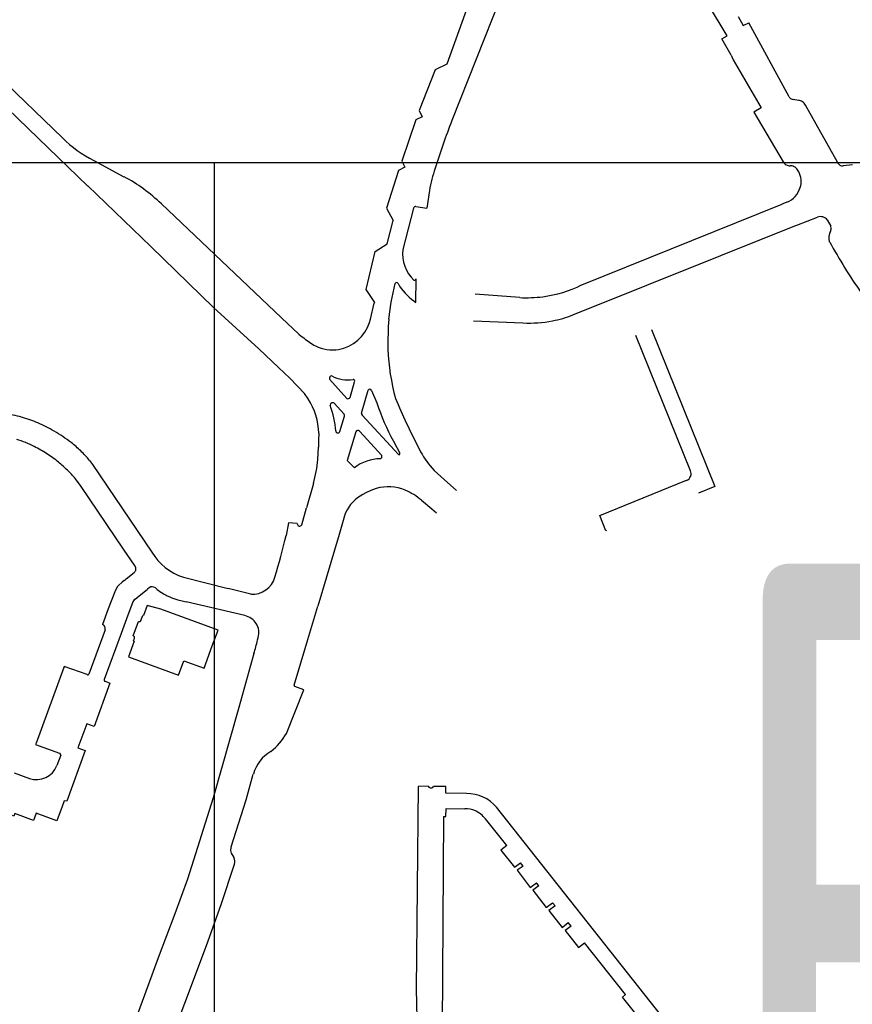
# Model space of a CAD drawing. Extents: x 148869 to 161638, y 453607 to 469810.
# Tile 859 of 1056: x 159128.04 to 159129.99, y 459842.62 to 459844.93. Entities that reach past the tile are written whole.
import ezdxf
from ezdxf.enums import TextEntityAlignment as Align

# ---------------------------------------------------------------- set-up
doc = ezdxf.new("R2010")
doc.units = 0
doc.layers.add('ALG1-OVERZICHT', color=1, linetype='CONTINUOUS')
doc.layers.add('LKI_V01_KANTRIJWEG', color=252, linetype='CONTINUOUS')
doc.layers.add('X-XX-AL-TEKENBLAD-KADER-G-OZ', color=1, linetype='CONTINUOUS', lineweight=25)
doc.styles.add('ISO', font='ISO.shx')

msp = doc.modelspace()

# ---------------------------------------------------------------- linework, layer by layer
at = {"layer": 'LKI_V01_KANTRIJWEG'}
for p, q in [((159126.9573, 459845.7905), (159128.1367, 459844.652)), ((159126.9573, 459845.7905), (159128.1367, 459844.652)), ((159129.1242, 459845.0662), (159129.0381, 459844.8247)), ((159129.1242, 459845.0662), (159129.0381, 459844.8247)), ((159129.2013, 459845.0781), (159129.0495, 459844.6927)), ((159129.2013, 459845.0781), (159129.0495, 459844.6927)), ((159129.8399, 459844.7484), (159129.7452, 459844.922)), ((159129.8399, 459844.7484), (159129.7452, 459844.922)), ((159129.7042, 459844.8462), (159129.682, 459844.8838)), ((159129.7042, 459844.8462), (159129.682, 459844.8838)), ((159129.7042, 459844.8462), (159129.709, 459844.835)), ((159129.7042, 459844.8462), (159129.709, 459844.835)), ((159129.709, 459844.835), (159129.7746, 459844.7229)), ((159129.709, 459844.835), (159129.7746, 459844.7229)), ((159129.8619, 459844.7399), (159129.8497, 459844.7421)), ((159129.8619, 459844.7399), (159129.8497, 459844.7421)), ((159129.7746, 459844.7229), (159129.7569, 459844.7124)), ((159129.7746, 459844.7229), (159129.7569, 459844.7124)), ((159129.9534, 459844.5953), (159129.8783, 459844.729)), ((159129.9534, 459844.5953), (159129.8783, 459844.729)), ((159129.7569, 459844.7124), (159129.8257, 459844.5962)), ((159129.7569, 459844.7124), (159129.8257, 459844.5962)), ((159128.2105, 459844.599), (159128.2809, 459844.5606)), ((159128.2105, 459844.599), (159128.2809, 459844.5606)), ((159128.2105, 459844.599), (159128.2809, 459844.5606)), ((159128.2105, 459844.599), (159128.2809, 459844.5606)), ((159129.9881, 459844.5894), (159129.9668, 459844.5864)), ((159129.9881, 459844.5894), (159129.9668, 459844.5864)), ((159129.8625, 459844.5728), (159129.8598, 459844.5775)), ((159129.8625, 459844.5728), (159129.8598, 459844.5775)), ((159129.8679, 459844.5539), (159129.8678, 459844.5549)), ((159129.8679, 459844.5539), (159129.8678, 459844.5549)), ((159128.997, 459844.5288), (159128.9911, 459844.4873)), ((159128.997, 459844.5288), (159128.9911, 459844.4873)), ((159128.3687, 459844.4975), (159128.6504, 459844.231)), ((159128.3687, 459844.4975), (159128.6504, 459844.231)), ((159128.9597, 459844.4878), (159128.9346, 459844.3907)), ((159128.9597, 459844.4878), (159128.9346, 459844.3907)), ((159128.9654, 459844.4914), (159128.9911, 459844.4873)), ((159128.9654, 459844.4914), (159128.9911, 459844.4873)), ((159129.8203, 459844.4957), (159129.3537, 459844.3075)), ((159129.8203, 459844.4957), (159129.3537, 459844.3075)), ((159129.825, 459844.4976), (159129.8203, 459844.4957)), ((159129.825, 459844.4976), (159129.8203, 459844.4957)), ((159129.8347, 459844.5015), (159129.825, 459844.4976)), ((159129.8347, 459844.5015), (159129.825, 459844.4976)), ((159129.8584, 459844.448), (159129.9065, 459844.4661)), ((159129.8584, 459844.448), (159129.9065, 459844.4661)), ((159128.8981, 459844.4042), (159128.9118, 459844.4589)), ((159128.8981, 459844.4042), (159128.9118, 459844.4589)), ((159129.3333, 459844.2373), (159129.8537, 459844.4461)), ((159129.3333, 459844.2373), (159129.8537, 459844.4461)), ((159129.8537, 459844.4461), (159129.8584, 459844.448)), ((159129.8537, 459844.4461), (159129.8584, 459844.448)), ((159129.9292, 459844.46), (159129.9377, 459844.445)), ((159129.9292, 459844.46), (159129.9377, 459844.445)), ((159129.9357, 459844.4299), (159129.9333, 459844.4221)), ((159129.9357, 459844.4299), (159129.9333, 459844.4221)), ((159128.9073, 459844.267), (159128.9167, 459844.3113)), ((159128.9073, 459844.267), (159128.9167, 459844.3113)), ((159129.2085, 459844.2782), (159129.1043, 459844.2859)), ((159129.2085, 459844.2782), (159129.1043, 459844.2859)), ((159128.8591, 459844.2278), (159128.8676, 459844.2646)), ((159128.8591, 459844.2278), (159128.8676, 459844.2646)), ((159128.9016, 459844.2278), (159128.9073, 459844.267)), ((159128.9016, 459844.2278), (159128.9073, 459844.267)), ((159128.8567, 459844.2194), (159128.8591, 459844.2278)), ((159128.8567, 459844.2194), (159128.8591, 459844.2278)), ((159129.1, 459844.2234), (159129.2162, 459844.2187)), ((159129.1, 459844.2234), (159129.2162, 459844.2187)), ((159129.6087, 459843.8726), (159129.4808, 459844.1891)), ((159129.6087, 459843.8726), (159129.4808, 459844.1891)), ((159129.5173, 459844.2034), (159129.6658, 459843.8354)), ((159129.5173, 459844.2034), (159129.6658, 459843.8354)), ((159128.6431, 459844.1139), (159128.5974, 459844.1577)), ((159128.6431, 459844.1139), (159128.5974, 459844.1577)), ((159128.6431, 459844.1139), (159128.5974, 459844.1577)), ((159128.6431, 459844.1139), (159128.5974, 459844.1577)), ((159128.6431, 459844.1139), (159128.6695, 459844.0891)), ((159128.6431, 459844.1139), (159128.6695, 459844.0891)), ((159128.6431, 459844.1139), (159128.6695, 459844.0891)), ((159128.6431, 459844.1139), (159128.6695, 459844.0891)), ((159128.7042, 459844.0534), (159128.6695, 459844.0891)), ((159128.7042, 459844.0534), (159128.6695, 459844.0891)), ((159128.7042, 459844.0534), (159128.6695, 459844.0891)), ((159128.7042, 459844.0534), (159128.6695, 459844.0891)), ((159128.7628, 459844.0871), (159128.8035, 459844.0416)), ((159128.7628, 459844.0871), (159128.8035, 459844.0416)), ((159128.7628, 459844.0871), (159128.8035, 459844.0416)), ((159128.7628, 459844.0871), (159128.8035, 459844.0416)), ((159128.8109, 459844.0441), (159128.8216, 459844.0807)), ((159128.8109, 459844.0441), (159128.8216, 459844.0807)), ((159128.7126, 459844.0409), (159128.7042, 459844.0534)), ((159128.7126, 459844.0409), (159128.7042, 459844.0534)), ((159128.7126, 459844.0409), (159128.7042, 459844.0534)), ((159128.7126, 459844.0409), (159128.7042, 459844.0534)), ((159128.8379, 459844.0075), (159128.8533, 459844.061)), ((159128.8379, 459844.0075), (159128.8533, 459844.061)), ((159128.8615, 459844.0606), (159128.8735, 459844.0314)), ((159128.8615, 459844.0606), (159128.8735, 459844.0314)), ((159128.7969, 459844.0047), (159128.7734, 459844.0304)), ((159128.7969, 459844.0047), (159128.7734, 459844.0304)), ((159128.7969, 459844.0047), (159128.7734, 459844.0304)), ((159128.7969, 459844.0047), (159128.7734, 459844.0304)), ((159128.9242, 459843.9105), (159128.839, 459844.0025)), ((159128.9242, 459843.9105), (159128.839, 459844.0025)), ((159128.9242, 459843.9105), (159128.839, 459844.0025)), ((159128.9242, 459843.9105), (159128.839, 459844.0025)), ((159128.787, 459843.9641), (159128.7981, 459844.0004)), ((159128.787, 459843.9641), (159128.7981, 459844.0004)), ((159128.787, 459843.9641), (159128.7981, 459844.0004)), ((159128.787, 459843.9641), (159128.7981, 459844.0004)), ((159128.7376, 459843.9602), (159128.7372, 459843.9442)), ((159128.7376, 459843.9602), (159128.7372, 459843.9442)), ((159128.8242, 459843.9638), (159128.8044, 459843.8962)), ((159128.8242, 459843.9638), (159128.8044, 459843.8962)), ((159128.885, 459843.9081), (159128.8327, 459843.965)), ((159128.885, 459843.9081), (159128.8327, 459843.965)), ((159128.885, 459843.9081), (159128.8327, 459843.965)), ((159128.885, 459843.9081), (159128.8327, 459843.965)), ((159128.7372, 459843.9442), (159128.7368, 459843.9274)), ((159128.7372, 459843.9442), (159128.7368, 459843.9274)), ((159128.9124, 459843.9417), (159128.9275, 459843.9134)), ((159128.9124, 459843.9417), (159128.9275, 459843.9134)), ((159128.9124, 459843.9417), (159128.9275, 459843.9134)), ((159128.9124, 459843.9417), (159128.9275, 459843.9134)), ((159128.7356, 459843.8986), (159128.7368, 459843.9274)), ((159128.7356, 459843.8986), (159128.7368, 459843.9274)), ((159128.9702, 459843.9283), (159128.9763, 459843.9168)), ((159128.9702, 459843.9283), (159128.9763, 459843.9168)), ((159128.8044, 459843.8962), (159128.8212, 459843.8796)), ((159128.8044, 459843.8962), (159128.8212, 459843.8796)), ((159129.0311, 459843.8519), (159129.0077, 459843.8734)), ((159129.0311, 459843.8519), (159129.0077, 459843.8734)), ((159128.7252, 459843.8424), (159128.7087, 459843.7859)), ((159128.7252, 459843.8424), (159128.7087, 459843.7859)), ((159129.0602, 459843.826), (159129.0311, 459843.8519)), ((159129.0602, 459843.826), (159129.0311, 459843.8519)), ((159128.8599, 459843.8258), (159128.8475, 459843.8204)), ((159128.8599, 459843.8258), (159128.8475, 459843.8204)), ((159128.8718, 459843.8311), (159128.8599, 459843.8258)), ((159128.8718, 459843.8311), (159128.8599, 459843.8258)), ((159129.6658, 459843.8354), (159129.6272, 459843.8197)), ((159129.6658, 459843.8354), (159129.6272, 459843.8197)), ((159128.9785, 459843.8033), (159129.0023, 459843.7833)), ((159128.9785, 459843.8033), (159129.0023, 459843.7833)), ((159128.9785, 459843.8033), (159129.0023, 459843.7833)), ((159128.9785, 459843.8033), (159129.0023, 459843.7833)), ((159128.6976, 459843.7459), (159128.7087, 459843.7859)), ((159128.6976, 459843.7459), (159128.7087, 459843.7859)), ((159128.7994, 459843.7725), (159128.7854, 459843.7232)), ((159128.7994, 459843.7725), (159128.7854, 459843.7232)), ((159128.8038, 459843.7807), (159128.7994, 459843.7725)), ((159128.8038, 459843.7807), (159128.7994, 459843.7725)), ((159129.0023, 459843.7833), (159129.0132, 459843.7737)), ((159129.0023, 459843.7833), (159129.0132, 459843.7737)), ((159129.0023, 459843.7833), (159129.0132, 459843.7737)), ((159129.0023, 459843.7833), (159129.0132, 459843.7737)), ((159128.6664, 459843.7507), (159128.6611, 459843.721)), ((159128.6664, 459843.7507), (159128.6611, 459843.721)), ((159128.6873, 459843.7485), (159128.6664, 459843.7507)), ((159128.6873, 459843.7485), (159128.6664, 459843.7507)), ((159128.7854, 459843.7232), (159128.735, 459843.5553)), ((159128.7854, 459843.7232), (159128.735, 459843.5553)), ((159128.2859, 459843.619), (159128.3047, 459843.6342)), ((159128.2859, 459843.619), (159128.3047, 459843.6342)), ((159128.2767, 459843.6116), (159128.268, 459843.6035)), ((159128.2767, 459843.6116), (159128.268, 459843.6035)), ((159128.2812, 459843.6153), (159128.2767, 459843.6116)), ((159128.2812, 459843.6153), (159128.2767, 459843.6116)), ((159128.4203, 459843.6229), (159128.5256, 459843.5966)), ((159128.4203, 459843.6229), (159128.5256, 459843.5966)), ((159128.2609, 459843.5926), (159128.2593, 459843.5889)), ((159128.2609, 459843.5926), (159128.2593, 459843.5889)), ((159128.3169, 459843.5794), (159128.3354, 459843.5943)), ((159128.3169, 459843.5794), (159128.3354, 459843.5943)), ((159128.3354, 459843.5943), (159128.3362, 459843.5949)), ((159128.3354, 459843.5943), (159128.3362, 459843.5949)), ((159128.3401, 459843.5983), (159128.3362, 459843.5949)), ((159128.3401, 459843.5983), (159128.3362, 459843.5949)), ((159128.3564, 459843.5965), (159128.3547, 459843.5979)), ((159128.3564, 459843.5965), (159128.3547, 459843.5979)), ((159128.578, 459843.5831), (159128.5256, 459843.5966)), ((159128.578, 459843.5831), (159128.5256, 459843.5966)), ((159128.3075, 459843.5719), (159128.3169, 459843.5794)), ((159128.3075, 459843.5719), (159128.3169, 459843.5794)), ((159128.4076, 459843.5704), (159128.4171, 459843.5676)), ((159128.4076, 459843.5704), (159128.4171, 459843.5676)), ((159128.4171, 459843.5676), (159128.4269, 459843.5655)), ((159128.4171, 459843.5676), (159128.4269, 459843.5655)), ((159128.5639, 459843.533), (159128.4269, 459843.5655)), ((159128.5639, 459843.533), (159128.4269, 459843.5655)), ((159128.7116, 459843.4773), (159128.735, 459843.5553)), ((159128.7116, 459843.4773), (159128.735, 459843.5553)), ((159128.3029, 459843.4858), (159128.3152, 459843.5194)), ((159128.3029, 459843.4858), (159128.3152, 459843.5194)), ((159128.3209, 459843.5218), (159128.325, 459843.5337)), ((159128.3209, 459843.5218), (159128.325, 459843.5337)), ((159128.3267, 459843.5331), (159128.325, 459843.5337)), ((159128.3267, 459843.5331), (159128.325, 459843.5337)), ((159128.2368, 459843.5), (159128.1989, 459843.3963)), ((159128.2368, 459843.5), (159128.1989, 459843.3963)), ((159128.2745, 459843.4913), (159128.2347, 459843.3832)), ((159128.2745, 459843.4913), (159128.2347, 459843.3832)), ((159128.3032, 459843.4737), (159128.3056, 459843.4802)), ((159128.3032, 459843.4737), (159128.3056, 459843.4802)), ((159128.3048, 459843.4731), (159128.3032, 459843.4737)), ((159128.3048, 459843.4731), (159128.3032, 459843.4737)), ((159128.5941, 459843.476), (159128.5957, 459843.4817)), ((159128.5941, 459843.476), (159128.5957, 459843.4817)), ((159128.6797, 459843.37), (159128.7116, 459843.4773)), ((159128.6797, 459843.37), (159128.7116, 459843.4773)), ((159128.1399, 459843.4112), (159128.075, 459843.2343)), ((159128.1399, 459843.4112), (159128.075, 459843.2343)), ((159128.6617, 459843.2572), (159128.7022, 459843.3593)), ((159128.6617, 459843.2572), (159128.7022, 459843.3593)), ((159128.7022, 459843.3593), (159128.6816, 459843.3673)), ((159128.7022, 459843.3593), (159128.6816, 459843.3673)), ((159128.1329, 459843.2061), (159128.1239, 459843.1817)), ((159128.1329, 459843.2061), (159128.1239, 459843.1817)), ((159128.024, 459843.1648), (159128.0594, 459843.1518)), ((159128.024, 459843.1648), (159128.0594, 459843.1518)), ((159128.5671, 459843.1015), (159128.5842, 459843.1618)), ((159128.5671, 459843.1015), (159128.5842, 459843.1618)), ((159128.9709, 459843.1325), (159128.9656, 459842.6582)), ((159128.9709, 459843.1325), (159128.9656, 459842.6582)), ((159128.9943, 459843.1333), (159128.9709, 459843.1325)), ((159128.9943, 459843.1333), (159128.9709, 459843.1325)), ((159128.9983, 459843.1299), (159129.0026, 459843.1299)), ((159128.9983, 459843.1299), (159129.0026, 459843.1299)), ((159129.0309, 459843.1329), (159129.0067, 459843.1328)), ((159129.0309, 459843.1329), (159129.0067, 459843.1328)), ((159129.0837, 459843.1163), (159129.0353, 459843.117)), ((159129.0837, 459843.1163), (159129.0353, 459843.117)), ((159128.5325, 459842.9911), (159128.5671, 459843.1015)), ((159128.5325, 459842.9911), (159128.5671, 459843.1015)), ((159129.0354, 459843.0812), (159129.0796, 459843.0807)), ((159129.0354, 459843.0812), (159129.0796, 459843.0807)), ((159129.5411, 459842.5959), (159129.1542, 459843.0842)), ((159129.5411, 459842.5959), (159129.1542, 459843.0842)), ((159129.0301, 459843.0625), (159129.0264, 459842.5199)), ((159129.0301, 459843.0625), (159129.0264, 459842.5199)), ((159129.178, 459842.9943), (159129.1281, 459843.0568)), ((159129.178, 459842.9943), (159129.1281, 459843.0568)), ((159128.5326, 459842.977), (159128.5383, 459842.9663)), ((159128.5326, 459842.977), (159128.5383, 459842.9663)), ((159129.2165, 459842.9462), (159129.2103, 459842.954)), ((159129.2165, 459842.9462), (159129.2103, 459842.954)), ((159129.2537, 459842.8998), (159129.2476, 459842.9074)), ((159129.2537, 459842.8998), (159129.2476, 459842.9074)), ((159129.2913, 459842.8529), (159129.2853, 459842.8604)), ((159129.2913, 459842.8529), (159129.2853, 459842.8604)), ((159129.3289, 459842.806), (159129.3224, 459842.8141)), ((159129.3289, 459842.806), (159129.3224, 459842.8141)), ((159128.3615, 459842.7313), (159128.3377, 459842.6671)), ((159128.3615, 459842.7313), (159128.3377, 459842.6671)), ((159128.3377, 459842.6671), (159128.3038, 459842.5763)), ((159128.3377, 459842.6671), (159128.3038, 459842.5763))]:
    msp.add_line(p, q, dxfattribs=at)
for points in [[(159126.8948, 459845.7957), (159127.0401, 459845.655), (159127.1801, 459845.5199), (159127.3275, 459845.3777), (159127.4672, 459845.2425), (159127.6145, 459845.1004), (159127.7617, 459844.9583), (159127.909, 459844.8163), (159128.0562, 459844.6742), (159128.1964, 459844.539)], [(159126.8948, 459845.7957), (159127.0401, 459845.655), (159127.1801, 459845.5199), (159127.3275, 459845.3777), (159127.4672, 459845.2425), (159127.6145, 459845.1004), (159127.7617, 459844.9583), (159127.909, 459844.8163), (159128.0562, 459844.6742), (159128.1964, 459844.539)], [(159129.682, 459844.8838), (159129.6944, 459844.8913), (159129.6052, 459845.0414), (159129.55, 459845.1144)], [(159129.682, 459844.8838), (159129.6944, 459844.8913), (159129.6052, 459845.0414), (159129.55, 459845.1144)], [(159129.7205, 459844.9365), (159129.7325, 459844.9151), (159129.7452, 459844.922)], [(159129.7205, 459844.9365), (159129.7325, 459844.9151), (159129.7452, 459844.922)], [(159129.0381, 459844.8247), (159129.0102, 459844.8114), (159128.9729, 459844.716), (159128.9797, 459844.7013), (159128.9649, 459844.6943), (159128.9319, 459844.5976), (159128.9392, 459844.5833), (159128.9241, 459844.5757), (159128.8964, 459844.4879), (159128.9118, 459844.4589)], [(159129.0381, 459844.8247), (159129.0102, 459844.8114), (159128.9729, 459844.716), (159128.9797, 459844.7013), (159128.9649, 459844.6943), (159128.9319, 459844.5976), (159128.9392, 459844.5833), (159128.9241, 459844.5757), (159128.8964, 459844.4879), (159128.9118, 459844.4589)], [(159128.5974, 459844.1577), (159128.4911, 459844.2549), (159128.3438, 459844.3974), (159128.1962, 459844.5395)], [(159128.5974, 459844.1577), (159128.4911, 459844.2549), (159128.3438, 459844.3974), (159128.1962, 459844.5395)], [(159128.8691, 459844.2667), (159128.8487, 459844.2969), (159128.8698, 459844.3862), (159128.8981, 459844.4042)], [(159128.8691, 459844.2667), (159128.8487, 459844.2969), (159128.8698, 459844.3862), (159128.8981, 459844.4042)], [(159128.9605, 459844.2705), (159128.9653, 459844.2669), (159128.9655, 459844.3223)], [(159128.9605, 459844.2705), (159128.9653, 459844.2669), (159128.9655, 459844.3223)], [(159128.8676, 459844.2646), (159128.8685, 459844.2655), (159128.8691, 459844.2667)], [(159128.8676, 459844.2646), (159128.8685, 459844.2655), (159128.8691, 459844.2667)], [(159128.6504, 459844.231), (159128.691, 459844.1925), (159128.6965, 459844.1877), (159128.7024, 459844.1834)], [(159128.6504, 459844.231), (159128.691, 459844.1925), (159128.6965, 459844.1877), (159128.7024, 459844.1834)], [(159128.2002, 459843.8966), (159128.2076, 459843.8868), (159128.3464, 459843.682)], [(159128.2002, 459843.8966), (159128.2076, 459843.8868), (159128.3464, 459843.682)], [(159128.307, 459843.6488), (159128.28, 459843.6885), (159128.1807, 459843.8354), (159128.1673, 459843.8537)], [(159128.307, 459843.6488), (159128.28, 459843.6885), (159128.1807, 459843.8354), (159128.1673, 459843.8537)], [(159129.4123, 459843.7326), (159129.4104, 459843.732), (159129.3965, 459843.7673), (159129.5998, 459843.85)], [(159129.4123, 459843.7326), (159129.4104, 459843.732), (159129.3965, 459843.7673), (159129.5998, 459843.85)], [(159128.2593, 459843.5889), (159128.2442, 459843.5492), (159128.2307, 459843.5126)], [(159128.2593, 459843.5889), (159128.2442, 459843.5492), (159128.2307, 459843.5126)], [(159128.268, 459843.6035), (159128.2662, 459843.6013), (159128.2609, 459843.5926)], [(159128.268, 459843.6035), (159128.2662, 459843.6013), (159128.2609, 459843.5926)], [(159128.3007, 459843.5629), (159128.2899, 459843.5341), (159128.2745, 459843.4913)], [(159128.3007, 459843.5629), (159128.2899, 459843.5341), (159128.2745, 459843.4913)], [(159128.4881, 459843.462), (159128.5017, 459843.499), (159128.3676, 459843.5481), (159128.3352, 459843.5568), (159128.3267, 459843.5331)], [(159128.4881, 459843.462), (159128.5017, 459843.499), (159128.3676, 459843.5481), (159128.3352, 459843.5568), (159128.3267, 459843.5331)], [(159128.3048, 459843.4731), (159128.2916, 459843.4367), (159128.4092, 459843.3937), (159128.4217, 459843.4275), (159128.4689, 459843.41), (159128.4881, 459843.462)], [(159128.3048, 459843.4731), (159128.2916, 459843.4367), (159128.4092, 459843.3937), (159128.4217, 459843.4275), (159128.4689, 459843.41), (159128.4881, 459843.462)], [(159128.5854, 459843.444), (159128.5503, 459843.3181), (159128.4897, 459843.1059), (159128.4297, 459842.9154), (159128.4004, 459842.8349), (159128.3615, 459842.7313)], [(159128.5854, 459843.444), (159128.5503, 459843.3181), (159128.4897, 459843.1059), (159128.4297, 459842.9154), (159128.4004, 459842.8349), (159128.3615, 459842.7313)], [(159128.1947, 459843.3949), (159128.141, 459843.4142), (159128.1399, 459843.4112)], [(159128.1947, 459843.3949), (159128.141, 459843.4142), (159128.1399, 459843.4112)], [(159128.237, 459843.3793), (159128.2481, 459843.3751), (159128.211, 459843.2734), (159128.1938, 459843.2796), (159128.1729, 459843.2233), (159128.1904, 459843.217), (159128.1468, 459843.0981), (159128.1409, 459843.0993), (159128.1359, 459843.0857)], [(159128.237, 459843.3793), (159128.2481, 459843.3751), (159128.211, 459843.2734), (159128.1938, 459843.2796), (159128.1729, 459843.2233), (159128.1904, 459843.217), (159128.1468, 459843.0981), (159128.1409, 459843.0993), (159128.1359, 459843.0857)], [(159128.075, 459843.2343), (159128.0738, 459843.2311), (159128.1298, 459843.2105), (159128.1311, 459843.211)], [(159128.075, 459843.2343), (159128.0738, 459843.2311), (159128.1298, 459843.2105), (159128.1311, 459843.211)], [(159129.0353, 459843.117), (159129.0354, 459843.133), (159129.0309, 459843.1329)], [(159129.0353, 459843.117), (159129.0354, 459843.133), (159129.0309, 459843.1329)], [(159128.1359, 459843.0857), (159128.1237, 459843.0524), (159128.075, 459843.07), (159128.0688, 459843.0534), (159128.025, 459843.0694), (159128.0229, 459843.0637), (159128.02, 459843.0647)], [(159128.1359, 459843.0857), (159128.1237, 459843.0524), (159128.075, 459843.07), (159128.0688, 459843.0534), (159128.025, 459843.0694), (159128.0229, 459843.0637), (159128.02, 459843.0647)], [(159129.0301, 459843.0625), (159129.0356, 459843.0624), (159129.0358, 459843.0806), (159129.0354, 459843.0812)], [(159129.0301, 459843.0625), (159129.0356, 459843.0624), (159129.0358, 459843.0806), (159129.0354, 459843.0812)], [(159129.178, 459842.9943), (159129.1643, 459842.9839), (159129.1964, 459842.944), (159129.2103, 459842.954)], [(159129.178, 459842.9943), (159129.1643, 459842.9839), (159129.1964, 459842.944), (159129.2103, 459842.954)], [(159128.1502, 459841.9003), (159128.4239, 459842.6251), (159128.4746, 459842.7606), (159128.5088, 459842.8561), (159128.5397, 459842.9506)], [(159128.1502, 459841.9003), (159128.4239, 459842.6251), (159128.4746, 459842.7606), (159128.5088, 459842.8561), (159128.5397, 459842.9506)], [(159129.2165, 459842.9462), (159129.2029, 459842.9365), (159129.2334, 459842.8966), (159129.2476, 459842.9074)], [(159129.2165, 459842.9462), (159129.2029, 459842.9365), (159129.2334, 459842.8966), (159129.2476, 459842.9074)], [(159129.2537, 459842.8998), (159129.2395, 459842.8896), (159129.2706, 459842.8497), (159129.2853, 459842.8604)], [(159129.2537, 459842.8998), (159129.2395, 459842.8896), (159129.2706, 459842.8497), (159129.2853, 459842.8604)], [(159129.2913, 459842.8529), (159129.2771, 459842.8422), (159129.3077, 459842.8028), (159129.3224, 459842.8141)], [(159129.2913, 459842.8529), (159129.2771, 459842.8422), (159129.3077, 459842.8028), (159129.3224, 459842.8141)], [(159129.3289, 459842.806), (159129.3147, 459842.7953), (159129.3462, 459842.7559), (159129.3602, 459842.7669)], [(159129.3289, 459842.806), (159129.3147, 459842.7953), (159129.3462, 459842.7559), (159129.3602, 459842.7669)], [(159129.838, 459842.1733), (159129.8284, 459842.1867), (159129.8155, 459842.1762), (159129.7397, 459842.276), (159129.664, 459842.3713), (159129.4495, 459842.6392), (159129.4565, 459842.6452), (159129.3602, 459842.7669)], [(159129.838, 459842.1733), (159129.8284, 459842.1867), (159129.8155, 459842.1762), (159129.7397, 459842.276), (159129.664, 459842.3713), (159129.4495, 459842.6392), (159129.4565, 459842.6452), (159129.3602, 459842.7669)], [(159128.9656, 459842.6582), (159128.9678, 459842.5902), (159128.9714, 459842.5243), (159128.9766, 459842.4593), (159128.9782, 459842.4308)], [(159128.9656, 459842.6582), (159128.9678, 459842.5902), (159128.9714, 459842.5243), (159128.9766, 459842.4593), (159128.9782, 459842.4308)]]:
    msp.add_lwpolyline(points, dxfattribs=at)
for centre, radius, start, end in [((159129.8507, 459844.7543), 0.0123, 208.5841, 241.8752), ((159129.8507, 459844.7543), 0.0123, 208.5841, 241.8752), ((159129.8514, 459844.7567), 0.0148, 243.8683, 263.3914), ((159129.8514, 459844.7567), 0.0148, 243.8683, 263.3914), ((159129.8609, 459844.7203), 0.0196, 57.6598, 87.2776), ((159129.8609, 459844.7203), 0.0196, 57.6598, 87.2776), ((159129.8614, 459844.7212), 0.0186, 24.9573, 57.6102), ((159129.8614, 459844.7212), 0.0186, 24.9573, 57.6102), ((159130.7681, 459844.0299), 1.842, 158.909, 162.5931), ((159130.7681, 459844.0299), 1.842, 158.909, 162.5931), ((159128.3549, 459844.8781), 0.3142, 226.0211, 242.6439), ((159128.3549, 459844.8781), 0.3142, 226.0211, 242.6439), ((159128.3549, 459844.8781), 0.3142, 226.0211, 242.6439), ((159128.3549, 459844.8781), 0.3142, 226.0211, 242.6439), ((159129.3052, 459844.4772), 0.3125, 160.6138, 170.4981), ((159129.3052, 459844.4772), 0.3125, 160.6138, 170.4981), ((159129.8415, 459844.6054), 0.0183, 210.1506, 243.4148), ((159129.8415, 459844.6054), 0.0183, 210.1506, 243.4148), ((159129.8424, 459844.6066), 0.0197, 242.8783, 270.0098), ((159129.8424, 459844.6066), 0.0197, 242.8783, 270.0098), ((159129.8435, 459844.5704), 0.0165, 59.8628, 94.1214), ((159129.8435, 459844.5704), 0.0165, 59.8628, 94.1214), ((159129.841, 459844.5649), 0.0225, 33.8372, 61.3782), ((159129.841, 459844.5649), 0.0225, 33.8372, 61.3782), ((159129.9656, 459844.5994), 0.0129, 198.5596, 238.1883), ((159129.9656, 459844.5994), 0.0129, 198.5596, 238.1883), ((159129.9659, 459844.5996), 0.0133, 237.7767, 273.9481), ((159129.9659, 459844.5996), 0.0133, 237.7767, 273.9481), ((159128.1, 459844.2206), 0.3858, 45.8509, 62.0034), ((159128.1, 459844.2206), 0.3858, 45.8509, 62.0034), ((159129.8184, 459844.5499), 0.0497, 5.7305, 27.3677), ((159129.8184, 459844.5499), 0.0497, 5.7305, 27.3677), ((159129.8155, 459844.5501), 0.0522, 291.5442, 344.3897), ((159129.8155, 459844.5501), 0.0522, 291.5442, 344.3897), ((159129.8326, 459844.549), 0.0357, 338.7182, 7.9329), ((159129.8326, 459844.549), 0.0357, 338.7182, 7.9329), ((159128.9647, 459844.4861), 0.00529, 82.3644, 161.0854), ((159128.9647, 459844.4861), 0.00529, 82.3644, 161.0854), ((159129.9141, 459844.449), 0.0187, 73.9874, 113.9923), ((159129.9141, 459844.449), 0.0187, 73.9874, 113.9923), ((159129.914, 459844.4489), 0.0189, 36.0425, 73.7347), ((159129.914, 459844.4489), 0.0189, 36.0425, 73.7347), ((159129.9111, 459844.4395), 0.0272, 356.8003, 11.5695), ((159129.9111, 459844.4395), 0.0272, 356.8003, 11.5695), ((159129.9499, 459844.4173), 0.0173, 164.0436, 187.4836), ((159129.9499, 459844.4173), 0.0173, 164.0436, 187.4836), ((159129.9172, 459844.4402), 0.0212, 331.0238, 354.115), ((159129.9172, 459844.4402), 0.0212, 331.0238, 354.115), ((159129.9519, 459844.4174), 0.0193, 186.7555, 208.8401), ((159129.9519, 459844.4174), 0.0193, 186.7555, 208.8401), ((159131.1657, 459845.0924), 1.4082, 209.0781, 214.7133), ((159131.1657, 459845.0924), 1.4082, 209.0781, 214.7133), ((159129.0205, 459844.3811), 0.0864, 173.622, 226.233), ((159129.0205, 459844.3811), 0.0864, 173.622, 226.233), ((159128.9199, 459844.3098), 0.00359, 15.8822, 156.14), ((159128.9199, 459844.3098), 0.00359, 15.8822, 156.14), ((159129.0332, 459844.3747), 0.127, 210.1988, 235.0946), ((159129.0332, 459844.3747), 0.127, 210.1988, 235.0946), ((159128.9618, 459844.3222), 0.00365, 252.2234, 0.9377), ((159128.9618, 459844.3222), 0.00365, 252.2234, 0.9377), ((159129.2251, 459844.5706), 0.2928, 277.3374, 296.0588), ((159129.2251, 459844.5706), 0.2928, 277.3374, 296.0588), ((159129.225, 459844.5657), 0.288, 266.7145, 277.4837), ((159129.225, 459844.5657), 0.288, 266.7145, 277.4837), ((159129.231, 459844.5055), 0.287, 280.8831, 290.8755), ((159129.231, 459844.5055), 0.287, 280.8831, 290.8755), ((159128.7661, 459844.2504), 0.0957, 280.8424, 341.0951), ((159128.7661, 459844.2504), 0.0957, 280.8424, 341.0951), ((159129.739, 459844.1673), 0.8395, 175.8658, 180.7103), ((159129.739, 459844.1673), 0.8395, 175.8658, 180.7103), ((159129.2299, 459844.5098), 0.2915, 267.3033, 280.9352), ((159129.2299, 459844.5098), 0.2915, 267.3033, 280.9352), ((159128.8215, 459844.3308), 0.1895, 231.0614, 241.1284), ((159128.8215, 459844.3308), 0.1895, 231.0614, 241.1284), ((159128.7714, 459844.2514), 0.0958, 244.458, 277.6599), ((159128.7714, 459844.2514), 0.0958, 244.458, 277.6599), ((159129.4286, 459844.1808), 0.5297, 182.586, 195.2166), ((159129.4286, 459844.1808), 0.5297, 182.586, 195.2166), ((159128.7676, 459844.0893), 0.00527, 84.1214, 204.5702), ((159128.7676, 459844.0893), 0.00527, 84.1214, 204.5702), ((159128.7676, 459844.0893), 0.00527, 84.1214, 204.5702), ((159128.7676, 459844.0893), 0.00527, 84.1214, 204.5702), ((159128.8048, 459844.1632), 0.0779, 241.9383, 279.8042), ((159128.8048, 459844.1632), 0.0779, 241.9383, 279.8042), ((159128.8177, 459844.0823), 0.00418, 337.4097, 85.361), ((159128.8177, 459844.0823), 0.00418, 337.4097, 85.361), ((159128.8573, 459844.0584), 0.00479, 28.214, 146.6315), ((159128.8573, 459844.0584), 0.00479, 28.214, 146.6315), ((159128.5877, 459843.9579), 0.1499, 0.8625, 33.5972), ((159128.5877, 459843.9579), 0.1499, 0.8625, 33.5972), ((159128.7698, 459844.0261), 0.00563, 50.0907, 182.8903), ((159128.7698, 459844.0261), 0.00563, 50.0907, 182.8903), ((159128.7698, 459844.0261), 0.00563, 50.0907, 182.8903), ((159128.7698, 459844.0261), 0.00563, 50.0907, 182.8903), ((159128.5324, 459843.9426), 0.2463, 5.37, 19.7661), ((159128.5324, 459843.9426), 0.2463, 5.37, 19.7661), ((159128.5324, 459843.9426), 0.2463, 5.37, 19.7661), ((159128.5324, 459843.9426), 0.2463, 5.37, 19.7661), ((159128.8057, 459844.0473), 0.00613, 248.4897, 328.5181), ((159128.8057, 459844.0473), 0.00613, 248.4897, 328.5181), ((159128.8057, 459844.0473), 0.00613, 248.4897, 328.5181), ((159128.8057, 459844.0473), 0.00613, 248.4897, 328.5181), ((159129.4901, 459844.2455), 0.6528, 199.1436, 207.741), ((159129.4901, 459844.2455), 0.6528, 199.1436, 207.741), ((159130.2592, 459844.5951), 1.4512, 202.4129, 207.3536), ((159130.2592, 459844.5951), 1.4512, 202.4129, 207.3536), ((159127.9568, 459843.6959), 0.3137, 74.4484, 81.8559), ((159127.9568, 459843.6959), 0.3137, 74.4484, 81.8559), ((159128.7947, 459844.0018), 0.00365, 337.2178, 53.0235), ((159128.7947, 459844.0018), 0.00365, 337.2178, 53.0235), ((159128.7947, 459844.0018), 0.00365, 337.2178, 53.0235), ((159128.7947, 459844.0018), 0.00365, 337.2178, 53.0235), ((159128.8423, 459844.0058), 0.00471, 160.0541, 225.224), ((159128.8423, 459844.0058), 0.00471, 160.0541, 225.224), ((159128.8423, 459844.0058), 0.00471, 160.0541, 225.224), ((159128.8423, 459844.0058), 0.00471, 160.0541, 225.224), ((159127.9563, 459843.6966), 0.3131, 66.9206, 74.3405), ((159127.9563, 459843.6966), 0.3131, 66.9206, 74.3405), ((159127.953, 459843.6878), 0.3225, 59.3087, 66.9792), ((159127.953, 459843.6878), 0.3225, 59.3087, 66.9792), ((159127.9132, 459843.6195), 0.4016, 52.5957, 59.4044), ((159127.9132, 459843.6195), 0.4016, 52.5957, 59.4044), ((159128.7824, 459843.9657), 0.00484, 180.6212, 341.3025), ((159128.7824, 459843.9657), 0.00484, 180.6212, 341.3025), ((159128.7824, 459843.9657), 0.00484, 180.6212, 341.3025), ((159128.7824, 459843.9657), 0.00484, 180.6212, 341.3025), ((159128.8288, 459843.9619), 0.00499, 38.4133, 157.9784), ((159128.8288, 459843.9619), 0.00499, 38.4133, 157.9784), ((159128.8288, 459843.9619), 0.00499, 38.4133, 157.9784), ((159128.8288, 459843.9619), 0.00499, 38.4133, 157.9784), ((159127.9697, 459843.7371), 0.2169, 68.0928, 73.9801), ((159127.9697, 459843.7371), 0.2169, 68.0928, 73.9801), ((159127.9687, 459843.732), 0.222, 62.5942, 68.3476), ((159127.9687, 459843.732), 0.222, 62.5942, 68.3476), ((159128.0067, 459843.7411), 0.2481, 45.7365, 52.6936), ((159128.0067, 459843.7411), 0.2481, 45.7365, 52.6936), ((159127.9116, 459843.6201), 0.3476, 57.0918, 62.7329), ((159127.9116, 459843.6201), 0.3476, 57.0918, 62.7329), ((159127.923, 459843.6369), 0.3274, 51.3254, 57.1724), ((159127.923, 459843.6369), 0.3274, 51.3254, 57.1724), ((159128.007, 459843.7404), 0.2485, 38.9553, 45.9043), ((159128.007, 459843.7404), 0.2485, 38.9553, 45.9043), ((159128.9257, 459843.9122), 0.00221, 226.9074, 34.4084), ((159128.9257, 459843.9122), 0.00221, 226.9074, 34.4084), ((159128.9257, 459843.9122), 0.00221, 226.9074, 34.4084), ((159128.9257, 459843.9122), 0.00221, 226.9074, 34.4084), ((159129.1859, 459844.035), 0.2406, 209.4236, 222.1967), ((159129.1859, 459844.035), 0.2406, 209.4236, 222.1967), ((159127.9539, 459843.6747), 0.2785, 45.697, 51.4193), ((159127.9539, 459843.6747), 0.2785, 45.697, 51.4193), ((159128.3939, 459843.9332), 0.3435, 344.6812, 354.2248), ((159128.3939, 459843.9332), 0.3435, 344.6812, 354.2248), ((159128.8828, 459843.7989), 0.1015, 90.4237, 127.3755), ((159128.8828, 459843.7989), 0.1015, 90.4237, 127.3755), ((159128.8806, 459843.9054), 0.00516, 286.2276, 31.4668), ((159128.8806, 459843.9054), 0.00516, 286.2276, 31.4668), ((159128.8806, 459843.9054), 0.00516, 286.2276, 31.4668), ((159128.8806, 459843.9054), 0.00516, 286.2276, 31.4668), ((159127.9517, 459843.6726), 0.2816, 40.0273, 45.6873), ((159127.9517, 459843.6726), 0.2816, 40.0273, 45.6873), ((159129.5937, 459843.8654), 0.0166, 291.5259, 25.4339), ((159129.5937, 459843.8654), 0.0166, 291.5259, 25.4339), ((159128.8878, 459843.7319), 0.0972, 114.4743, 149.829), ((159128.8878, 459843.7319), 0.0972, 114.4743, 149.829), ((159128.9004, 459843.7267), 0.1082, 68.3855, 105.3502), ((159128.9004, 459843.7267), 0.1082, 68.3855, 105.3502), ((159128.8571, 459843.6526), 0.1935, 51.148, 64.5369), ((159128.8571, 459843.6526), 0.1935, 51.148, 64.5369), ((159128.8571, 459843.6526), 0.1935, 51.148, 64.5369), ((159128.8571, 459843.6526), 0.1935, 51.148, 64.5369), ((159128.6926, 459843.7479), 0.00537, 173.3835, 338.8049), ((159128.6926, 459843.7479), 0.00537, 173.3835, 338.8049), ((159126.9139, 459844.1389), 1.7964, 343.315, 346.5468), ((159126.9139, 459844.1389), 1.7964, 343.315, 346.5468), ((159128.4596, 459843.7476), 0.1308, 210.0931, 252.4965), ((159128.4596, 459843.7476), 0.1308, 210.0931, 252.4965), ((159128.2989, 459843.6426), 0.0102, 304.4776, 37.694), ((159128.2989, 459843.6426), 0.0102, 304.4776, 37.694), ((159128.2634, 459843.6428), 0.0327, 302.9541, 313.3712), ((159128.2634, 459843.6428), 0.0327, 302.9541, 313.3712), ((159128.5813, 459843.6386), 0.0557, 266.6884, 343.823), ((159128.5813, 459843.6386), 0.0557, 266.6884, 343.823), ((159128.3471, 459843.5889), 0.0118, 50.1882, 126.6601), ((159128.3471, 459843.5889), 0.0118, 50.1882, 126.6601), ((159128.4319, 459843.6855), 0.1168, 229.694, 236.5825), ((159128.4319, 459843.6855), 0.1168, 229.694, 236.5825), ((159128.4311, 459843.6821), 0.1135, 235.9614, 243.062), ((159128.4311, 459843.6821), 0.1135, 235.9614, 243.062), ((159128.3176, 459843.5573), 0.0177, 124.7811, 161.6629), ((159128.3176, 459843.5573), 0.0177, 124.7811, 161.6629), ((159128.4183, 459843.6553), 0.0838, 242.5937, 249.4465), ((159128.4183, 459843.6553), 0.0838, 242.5937, 249.4465), ((159128.5018, 459843.8723), 0.3163, 249.0759, 252.6635), ((159128.5018, 459843.8723), 0.3163, 249.0759, 252.6635), ((159128.317, 459843.5232), 0.0042, 244.898, 339.7716), ((159128.317, 459843.5232), 0.0042, 244.898, 339.7716), ((159128.5562, 459843.4928), 0.041, 344.3245, 79.1168), ((159128.5562, 459843.4928), 0.041, 344.3245, 79.1168), ((159128.2273, 459843.5031), 0.01, 341.9429, 70.0475), ((159128.2273, 459843.5031), 0.01, 341.9429, 70.0475), ((159128.3014, 459843.4816), 0.00441, 340.4079, 71.006), ((159128.3014, 459843.4816), 0.00441, 340.4079, 71.006), ((159128.2114, 459843.5627), 0.3924, 342.3914, 347.2436), ((159128.2114, 459843.5627), 0.3924, 342.3914, 347.2436), ((159128.1963, 459843.3969), 0.00262, 231.6624, 346.5999), ((159128.1963, 459843.3969), 0.00262, 231.6624, 346.5999), ((159128.2375, 459843.3822), 0.00296, 160.7075, 258.623), ((159128.2375, 459843.3822), 0.00296, 160.7075, 258.623), ((159128.6821, 459843.3697), 0.00244, 172.6799, 259.6259), ((159128.6821, 459843.3697), 0.00244, 172.6799, 259.6259), ((159128.5538, 459843.3141), 0.122, 305.8111, 332.2308), ((159128.5538, 459843.3141), 0.122, 305.8111, 332.2308), ((159128.1275, 459843.2069), 0.00539, 351.2185, 49.2528), ((159128.1275, 459843.2069), 0.00539, 351.2185, 49.2528), ((159128.6716, 459843.1371), 0.0908, 120.7554, 164.1781), ((159128.6716, 459843.1371), 0.0908, 120.7554, 164.1781), ((159128.0759, 459843.2009), 0.0518, 251.4666, 338.1816), ((159128.0759, 459843.2009), 0.0518, 251.4666, 338.1816), ((159128.9994, 459843.1353), 0.00545, 201.5428, 258.0497), ((159128.9994, 459843.1353), 0.00545, 201.5428, 258.0497), ((159129.0023, 459843.1348), 0.00486, 273.6031, 336.0459), ((159129.0023, 459843.1348), 0.00486, 273.6031, 336.0459), ((159129.0852, 459843.026), 0.0903, 40.1121, 90.9327), ((159129.0852, 459843.026), 0.0903, 40.1121, 90.9327), ((159129.0809, 459843.0216), 0.059, 66.3368, 91.2638), ((159129.0809, 459843.0216), 0.059, 66.3368, 91.2638), ((159129.0812, 459843.0226), 0.058, 36.0967, 66.2876), ((159129.0812, 459843.0226), 0.058, 36.0967, 66.2876), ((159128.5474, 459842.9842), 0.0164, 155.354, 183.91), ((159128.5474, 459842.9842), 0.0164, 155.354, 183.91), ((159128.5528, 459842.9854), 0.0219, 186.1152, 202.6205), ((159128.5528, 459842.9854), 0.0219, 186.1152, 202.6205), ((159128.5211, 459842.9568), 0.0197, 341.4904, 28.701), ((159128.5211, 459842.9568), 0.0197, 341.4904, 28.701)]:
    msp.add_arc(centre, radius, start, end, dxfattribs=at)
at = {"layer": 'X-XX-AL-TEKENBLAD-KADER-G-OZ'}
for points in [[(159122.3421, 459844.5948), (159128.4921, 459844.5948), (159128.4921, 459840.2898), (159122.3421, 459840.2898)], [(159126.9326, 459844.5948), (159133.0826, 459844.5948), (159133.0826, 459840.2898), (159126.9326, 459840.2898)]]:
    msp.add_lwpolyline(points, close=True, dxfattribs=at)

# ---------------------------------------------------------------- texts
at = {"layer": 'ALG1-OVERZICHT', "style": 'ISO', "width": 0.7}
msp.add_text('F', height=1.875, dxfattribs=at).set_placement((159129.6514, 459841.2113), align=Align.BOTTOM_LEFT)

doc.saveas('drawing.dxf')
